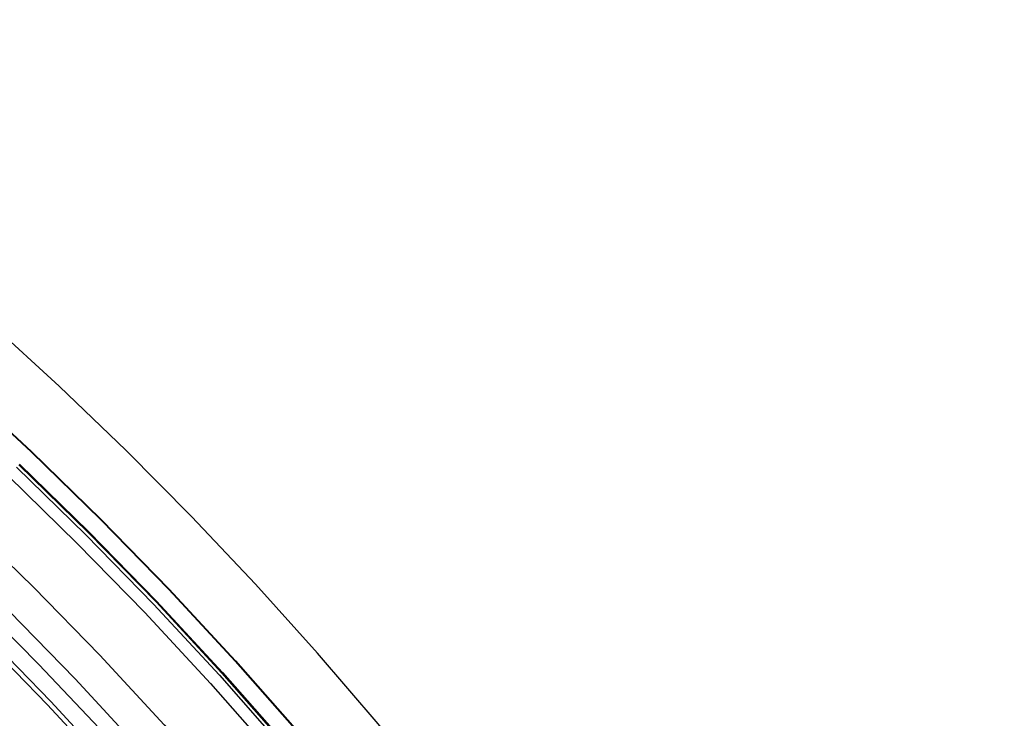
# Model space of a CAD drawing. Header units: millimetres. Extents: x -14 to 488, y -50 to 50.
# Tile 656 of 656: x 477.16 to 486.02, y 22.2 to 28.49. Entities that reach past the tile are written whole.
import ezdxf

# ---------------------------------------------------------------- set-up
doc = ezdxf.new("R2010")
doc.units = ezdxf.units.MM
doc.header["$MEASUREMENT"] = 0
doc.layers.add('Default', color=7, linetype='Continuous')

msp = doc.modelspace()

# ---------------------------------------------------------------- linework, layer by layer
at = {"layer": 'Default', "extrusion": (1.29204e-07, 2.43344e-08, 1)}
msp.add_lwpolyline([(480.4427, 10.3648), (480.2299, 10.894), (480.005, 11.4225), (479.7678, 11.95), (479.5182, 12.476), (479.2562, 13.0001), (478.9817, 13.522), (478.6948, 14.0412), (478.3952, 14.5574), (478.0832, 15.0701), (477.7586, 15.5788), (477.4215, 16.0832), (477.072, 16.5827), (476.7101, 17.0771), (476.3359, 17.5658), (475.9495, 18.0484), (475.551, 18.5244), (475.1406, 18.9935), (474.7185, 19.4552), (474.2849, 19.909), (473.8399, 20.3547), (473.3837, 20.7916), (472.9167, 21.2195), (472.4391, 21.638), (471.9512, 22.0466), (471.4533, 22.445), (470.9457, 22.8329), (470.4287, 23.2098), (469.9027, 23.5755), (469.368, 23.9296), (468.8252, 24.2719), (468.2744, 24.602), (467.7163, 24.9197), (467.1511, 25.2247), (466.5793, 25.5168), (466.0014, 25.7959), (465.4177, 26.0616), (464.8289, 26.3139), (464.2353, 26.5526), (463.6374, 26.7776), (463.0356, 26.9888), (462.4306, 27.186), (461.8226, 27.3693), (461.2122, 27.5386), (460.6, 27.6939), (459.9862, 27.8351), (459.3715, 27.9624), (458.7563, 28.0757), (458.1411, 28.1752), (457.5262, 28.2608), (456.9122, 28.3328), (456.2995, 28.3912), (455.6884, 28.4362), (455.0796, 28.4679), (454.4732, 28.4865), (453.8698, 28.4922), (453.2696, 28.4852), (452.6732, 28.4657), (452.0808, 28.4339), (451.4927, 28.3901), (450.9094, 28.3345), (450.3311, 28.2675), (449.7581, 28.1891), (449.1907, 28.0999), (448.6291, 27.9999), (448.0697, 27.8887), (447.5087, 27.7655), (446.9464, 27.63), (446.3833, 27.4821), (445.8198, 27.3216), (445.2561, 27.1485), (444.6927, 26.9626), (444.13, 26.7638), (443.5685, 26.552), (443.0084, 26.3272), (442.4504, 26.0893), (441.8947, 25.8383), (441.342, 25.5741), (440.7924, 25.2968), (440.2467, 25.0064), (439.7051, 24.7029), (439.1682, 24.3865), (438.6363, 24.0571), (438.1101, 23.715), (437.5898, 23.3601), (437.0759, 22.9928), (436.569, 22.613), (436.0693, 22.2211), (435.5775, 21.8173), (435.0938, 21.4017), (434.6187, 20.9746), (434.1526, 20.5363), (433.6959, 20.0871), (433.2489, 19.6272), (432.8121, 19.1571), (432.3858, 18.677), (431.9702, 18.1872), (431.5659, 17.6883), (431.173, 17.1804), (430.7918, 16.6641), (430.4226, 16.1398), (430.0657, 15.6078), (429.7212, 15.0687), (429.3895, 14.5227), (429.0706, 13.9705), (428.7647, 13.4123), (428.4721, 12.8488), (428.1927, 12.2803), (427.9268, 11.7074), (427.6744, 11.1304), (427.4356, 10.5499), (427.2103, 9.9663), (426.9987, 9.38), (426.8008, 8.7917), (426.6164, 8.2016), (426.4456, 7.6102), (426.2883, 7.0181), (426.1445, 6.4256), (426.0139, 5.8332), (425.8967, 5.2412), (425.7925, 4.6501), (425.7012, 4.0604), (425.6228, 3.4723), (425.557, 2.8864), (425.5037, 2.3028), (425.4625, 1.7221), (425.4334, 1.1445), (425.4162, 0.5703), (425.4104, 0)], dxfattribs=at)
at = {"layer": 'Default', "extrusion": (1.77552e-07, 3.34403e-08, 1)}
msp.add_lwpolyline([(478.5828, 9.6384), (478.2875, 10.3628), (478.0207, 10.9693), (477.7376, 11.5717), (477.4381, 12.1692), (477.1224, 12.7613), (476.7906, 13.3474), (476.4428, 13.9266), (476.0792, 14.4986), (475.7001, 15.0625), (475.3058, 15.6178), (474.8964, 16.1638), (474.4725, 16.7), (474.0342, 17.2258), (473.582, 17.7406), (473.1164, 18.2439), (472.6378, 18.7351), (472.1465, 19.2138), (471.6433, 19.6794), (471.1285, 20.1316), (470.6027, 20.5698), (470.0665, 20.9938), (469.5204, 21.4031), (468.9651, 21.7975), (468.4012, 22.1766), (467.8293, 22.5401), (467.25, 22.8879), (466.664, 23.2198), (466.0719, 23.5355), (465.4743, 23.835), (464.872, 24.1181), (464.2655, 24.3848), (463.6555, 24.6352), (463.0426, 24.8691), (462.4275, 25.0866), (461.8108, 25.2877), (461.1931, 25.4727), (460.5749, 25.6416), (459.957, 25.7945), (459.3398, 25.9316), (458.7238, 26.0531), (458.1097, 26.1593), (457.4979, 26.2504), (456.889, 26.3266), (456.2834, 26.3883), (455.6815, 26.4357), (455.0838, 26.4691), (454.4907, 26.4889), (453.9026, 26.4955), (453.3145, 26.4889), (452.7215, 26.4691), (452.1238, 26.4357), (451.5219, 26.3883), (450.9163, 26.3266), (450.3073, 26.2504), (449.6955, 26.1593), (449.0814, 26.0531), (448.4655, 25.9316), (447.8483, 25.7945), (447.2303, 25.6416), (446.6122, 25.4727), (445.9945, 25.2877), (445.3777, 25.0866), (444.7627, 24.8691), (444.1498, 24.6352), (443.5398, 24.3848), (442.9333, 24.1181), (442.331, 23.835), (441.7334, 23.5355), (441.1413, 23.2198), (440.5553, 22.8879), (439.976, 22.5401), (439.4041, 22.1766), (438.8401, 21.7975), (438.2848, 21.4031), (437.7388, 20.9938), (437.2026, 20.5698), (436.6768, 20.1316), (436.162, 19.6794), (435.6587, 19.2138), (435.1675, 18.7351), (434.6888, 18.2439), (434.2232, 17.7406), (433.7711, 17.2258), (433.3328, 16.7), (432.9088, 16.1638), (432.4995, 15.6178), (432.1051, 15.0625), (431.726, 14.4986), (431.3625, 13.9266), (431.0147, 13.3474), (430.6829, 12.7613), (430.3671, 12.1692), (430.0677, 11.5717), (429.7845, 10.9693), (429.5178, 10.3628), (429.2675, 9.7528), (429.0336, 9.14), (428.8161, 8.5249), (428.6149, 7.9082), (428.4299, 7.2904), (428.2611, 6.6723), (428.1082, 6.0543), (427.971, 5.4371), (427.8495, 4.8212), (427.7433, 4.2071), (427.6522, 3.5953), (427.576, 2.9864), (427.5143, 2.3807), (427.4669, 1.7789), (427.4335, 1.1812), (427.4137, 0.5881), (427.4072, 0)], dxfattribs=at)
at = {"layer": 'Default'}
for points in [[(484.7607, 15.4829), (484.3986, 16.1846), (484.0204, 16.8778), (483.6266, 17.5622), (483.2172, 18.2374), (482.7924, 18.9031), (482.3525, 19.5589), (481.8977, 20.2045), (481.4283, 20.8395), (480.9149, 21.5007), (480.3856, 22.1493), (479.8408, 22.7848), (479.2808, 23.4069), (478.7059, 24.0153), (478.1164, 24.6096), (477.5126, 25.1895), (476.895, 25.7545)], [(484.7607, 15.4829), (484.3986, 16.1846), (484.0204, 16.8778), (483.6266, 17.5622), (483.2172, 18.2374), (482.7924, 18.9031), (482.3525, 19.5589), (481.8977, 20.2045), (481.4283, 20.8395), (480.9149, 21.5007), (480.3856, 22.1493), (479.8408, 22.7848), (479.2808, 23.4069), (478.7059, 24.0153), (478.1164, 24.6096), (477.5126, 25.1895), (476.895, 25.7545)], [(476.6155, 25.195), (477.2598, 24.5988), (477.8887, 23.986), (478.5015, 23.3571), (479.0977, 22.7128), (479.6765, 22.0537), (480.2376, 21.3806), (480.7804, 20.6941), (481.3045, 19.995), (481.8094, 19.2841), (482.2947, 18.5621), (482.7601, 17.8299), (483.2054, 17.0882), (483.6303, 16.338), (484.0345, 15.5799), (484.4179, 14.8149), (484.7804, 14.0437), (485.1219, 13.2672), (485.4424, 12.4863), (485.7418, 11.7016), (486.0203, 10.9142)], [(476.6183, 25.1981), (477.2627, 24.6019), (477.8916, 23.989), (478.5045, 23.36), (479.1007, 22.7156), (479.6797, 22.0564), (480.2409, 21.3832), (480.7837, 20.6966), (481.3078, 19.9974), (481.8128, 19.2864), (482.2982, 18.5644), (482.7637, 17.8321), (483.209, 17.0903), (483.6339, 16.34), (484.0382, 15.5818), (484.4216, 14.8167), (484.7842, 14.0454), (485.1257, 13.2689), (485.4462, 12.4878), (485.7457, 11.7031), (486.0242, 10.9155)], [(477.1496, 24.4828), (477.7755, 23.8728), (478.3854, 23.2469), (478.9788, 22.6056), (479.5549, 21.9497), (480.1134, 21.2797), (480.6536, 20.5964), (481.1752, 19.9006), (481.6777, 19.1931), (482.1607, 18.4745), (482.624, 17.7457), (483.0671, 17.0076), (483.49, 16.2609), (483.8923, 15.5064), (484.2739, 14.745), (484.6347, 13.9774), (484.9746, 13.2046), (485.2935, 12.4274), (485.5916, 11.6464), (485.8687, 10.8627)], [(477.1545, 24.4879), (477.7805, 23.8779), (478.3906, 23.2518), (478.9841, 22.6104), (479.5603, 21.9543), (480.1189, 21.2842), (480.6592, 20.6008), (481.1809, 19.9048), (481.6835, 19.1971), (482.1667, 18.4784), (482.63, 17.7495), (483.0733, 17.0112), (483.4962, 16.2643), (483.8986, 15.5096), (484.2803, 14.7481), (484.6412, 13.9804), (484.9811, 13.2074), (485.3002, 12.43), (485.5982, 11.6489), (485.8755, 10.8649)], [(477.1288, 24.4609), (477.7542, 23.8515), (478.3635, 23.2261), (478.9563, 22.5854), (479.532, 21.93), (480.0899, 21.2606), (480.6297, 20.578), (481.1508, 19.8828), (481.6528, 19.1759), (482.1355, 18.458), (482.5983, 17.7299), (483.0411, 16.9924), (483.4635, 16.2463), (483.8655, 15.4925), (484.2467, 14.7318), (484.6072, 13.9649), (484.9468, 13.1928), (485.2655, 12.4162), (485.5632, 11.636), (485.8401, 10.8529)], [(477.0532, 24.3813), (477.6766, 23.7739), (478.284, 23.1506), (478.8748, 22.5119), (479.4486, 21.8587), (480.0047, 21.1915), (480.5427, 20.5111), (481.0621, 19.8181), (481.5626, 19.1135), (482.0436, 18.3979), (482.5049, 17.6722), (482.9463, 16.9371), (483.3674, 16.1935), (483.768, 15.4421), (484.148, 14.6838), (484.5073, 13.9195), (484.8458, 13.1499), (485.1634, 12.3758), (485.4602, 11.5982), (485.7362, 10.8176)], [(476.668, 23.9756), (477.281, 23.3783), (477.8783, 22.7654), (478.4593, 22.1374), (479.0235, 21.495), (479.5704, 20.8389), (480.0995, 20.1698), (480.6102, 19.4884), (481.1023, 18.7955), (481.5754, 18.0918), (482.029, 17.3781), (482.463, 16.6553), (482.8771, 15.924), (483.2711, 15.1852), (483.6448, 14.4395), (483.9981, 13.6879), (484.3309, 12.9311), (484.6433, 12.1699), (484.9351, 11.4052), (485.2065, 10.6376)], [(483.0492, 14.6242), (482.7071, 15.2869), (482.3499, 15.9417), (481.9779, 16.5881), (481.5912, 17.2258), (481.19, 17.8546), (480.7745, 18.474), (480.345, 19.0838), (479.9016, 19.6836), (479.4167, 20.3082), (478.9167, 20.9208), (478.4022, 21.521), (477.8732, 22.1087), (477.3301, 22.6833), (476.7733, 23.2446)], [(483.0492, 14.6242), (482.7071, 15.2869), (482.3499, 15.9417), (481.9779, 16.5881), (481.5912, 17.2258), (481.19, 17.8546), (480.7745, 18.474), (480.345, 19.0838), (479.9016, 19.6836), (479.4167, 20.3082), (478.9167, 20.9208), (478.4022, 21.521), (477.8732, 22.1087), (477.3301, 22.6833), (476.7733, 23.2446)], [(477.0642, 23.1615), (477.6559, 22.5542), (478.2316, 21.9321), (478.7906, 21.2956), (479.3324, 20.6456), (479.8565, 19.9827), (480.3625, 19.3077), (480.8501, 18.6212), (481.3187, 17.924), (481.7682, 17.217), (482.1981, 16.5008), (482.6084, 15.7763), (482.9987, 15.0443), (483.3689, 14.3056), (483.719, 13.5609), (484.0487, 12.8112), (484.3582, 12.0571), (484.6473, 11.2994), (484.9162, 10.539)], [(476.8216, 22.9189), (477.4071, 22.318), (477.9768, 21.7023), (478.5299, 21.0726), (479.066, 20.4294), (479.5847, 19.7734), (480.0854, 19.1054), (480.5678, 18.4261), (481.0316, 17.7363), (481.4763, 17.0367), (481.9018, 16.328), (482.3077, 15.6111), (482.694, 14.8868), (483.0603, 14.1558), (483.4067, 13.4189), (483.733, 12.677), (484.0392, 11.9308), (484.3253, 11.1811), (484.5914, 10.4286)], [(476.8525, 22.9498), (477.4388, 22.3481), (478.0092, 21.7316), (478.5631, 21.101), (479.1, 20.4569), (479.6193, 19.8001), (480.1207, 19.1312), (480.6038, 18.451), (481.0682, 17.7602), (481.5135, 17.0596), (481.9395, 16.35), (482.346, 15.6322), (482.7328, 14.9068), (483.0996, 14.1749), (483.4465, 13.437), (483.7732, 12.6941), (484.0798, 11.9469), (484.3663, 11.1961), (484.6328, 10.4427)]]:
    msp.add_lwpolyline(points, dxfattribs=at)

doc.saveas('drawing.dxf')
